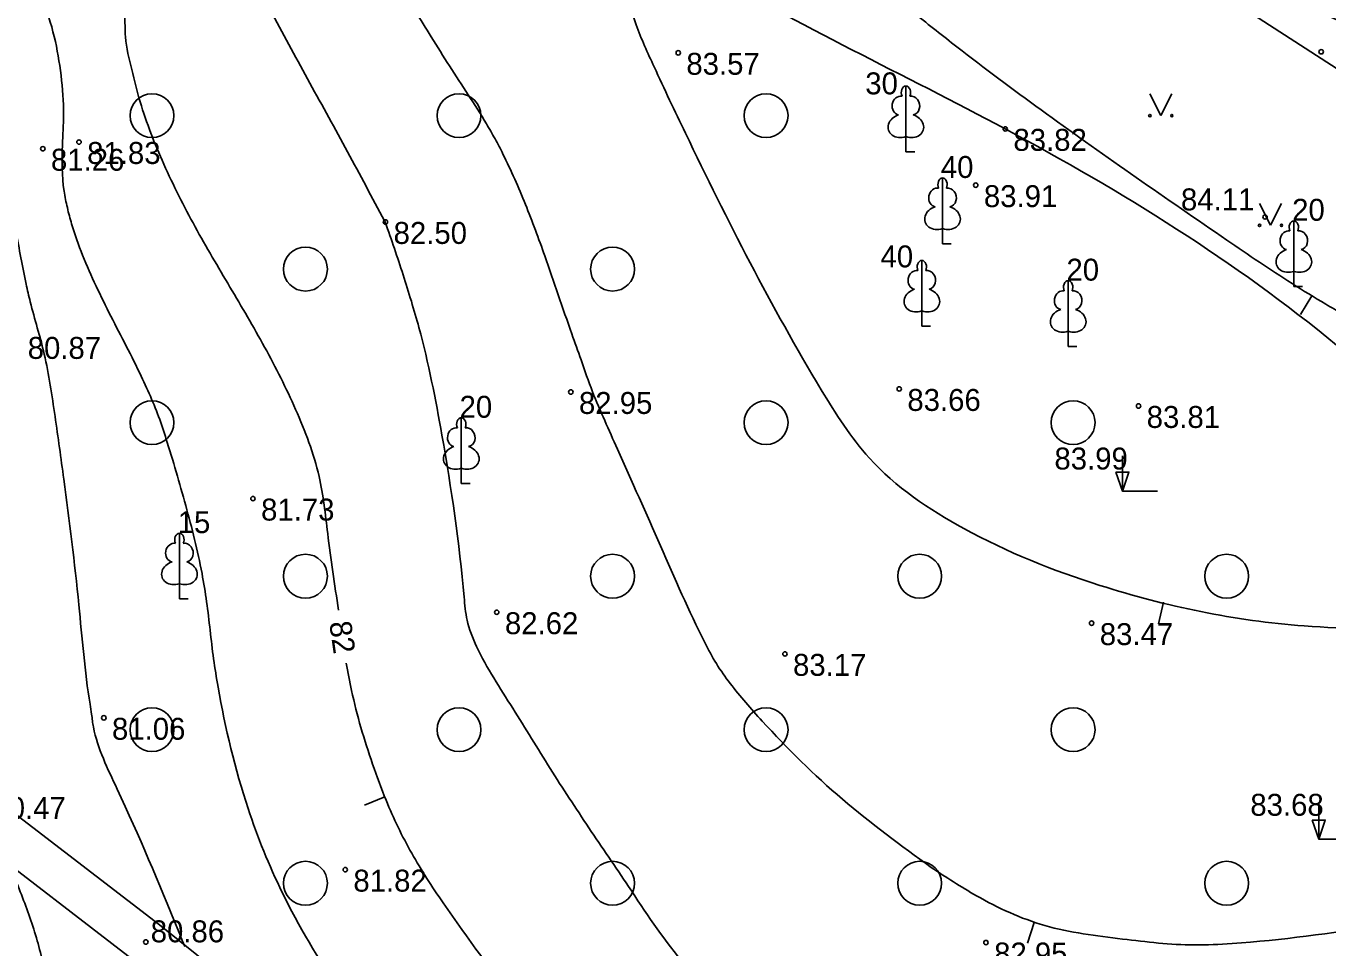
# Model space of a CAD drawing. Extents: x 576692 to 577659, y 273254 to 273799.
# Drawn here: x 577364.13 to 577393.81, y 273331.02 to 273352.04 of the extents above; entities that cross this region are included whole.
import ezdxf

# ---------------------------------------------------------------- set-up
doc = ezdxf.new("R2010")
doc.units = 0
for name, color, linetype in [('APGR_SARK_####_####_#', 7, 'Continuous'), ('BUVE_BALK_####_####_#', 7, 'Continuous'), ('ELEK_ELEM_####_####_#', 7, 'Continuous'), ('GEOD_ELEM_####_TKST_#', 7, 'Continuous'), ('GEOD_SITP_####_TKST_#', 7, 'Continuous'), ('HIDT_REZV_####_TKST_#', 7, 'Continuous'), ('LKAN_ELEM_PAST_TKST_#', 7, 'Continuous'), ('RELJ_ELEM_####_####_#', 7, 'Continuous'), ('RELJ_HORZ_PAMT_####_#', 7, 'Continuous'), ('TERT_KRND_####_####_#', 7, 'Continuous')]:
    doc.layers.add(name, color=color, linetype=linetype)

msp = doc.modelspace()

# ---------------------------------------------------------------- linework, layer by layer
at = {"layer": 'BUVE_BALK_####_####_#'}
msp.add_spline([(577351.643, 273371.209), (577352.97, 273370.365), (577358.673, 273367), (577364.631, 273363.026), (577370.451, 273359.144), (577374.944, 273356.298), (577379.507, 273353.374), (577386.453, 273349.697), (577394.005, 273344.768), (577399.57, 273339.622), (577404.74, 273334.558), (577406.081, 273332.747), (577417.004, 273319.803), (577424.343, 273307.723), (577430.766, 273297.003)], degree=3, dxfattribs=at)
at = {"layer": 'ELEK_ELEM_####_####_#'}
for points in [[(577345.116, 273338.95), (577346.913, 273338.824), (577350.904, 273337.568), (577353.974, 273336.537), (577358.553, 273335.528), (577361.61, 273334.694), (577362.934, 273333.553), (577366.552, 273330.767), (577370.848, 273327.313), (577374.695, 273324.401), (577377.475, 273322.335), (577379.317, 273320.488), (577380.488, 273318.374), (577381.398, 273316.938), (577383.416, 273314.826), (577385.486, 273313.132), (577386.459, 273311.827), (577386.688, 273311.755)], [(577363.566, 273334.329), (577367.17, 273331.553), (577371.464, 273328.101), (577375.295, 273325.201), (577378.131, 273323.093), (577380.123, 273321.094), (577381.348, 273318.884), (577382.19, 273317.558), (577384.096, 273315.562), (577386.214, 273313.828), (577387.069, 273312.683), (577389.948, 273311.766), (577393.304, 273309.142), (577396.182, 273307.34), (577398.654, 273306.617), (577399.28, 273306.473), (577400.625, 273306.285), (577403.094, 273305.373), (577405.687, 273303.727)]]:
    msp.add_lwpolyline(points, dxfattribs=at)
at = {"layer": 'GEOD_ELEM_####_TKST_#'}
for p, q in [((577393.183, 273345.464), (577393.444, 273345.891)), ((577371.843, 273334.281), (577372.307, 273334.467))]:
    msp.add_line(p, q, dxfattribs=at)
for points in [[(577361.22, 273363.644), (577362.763, 273361.018), (577363.644, 273359.329), (577363.903, 273358.716), (577364.13, 273358.089), (577364.359, 273357.464), (577364.625, 273356.855), (577365.224, 273355.666), (577366.102, 273353.891), (577366.383, 273352.308), (577366.396, 273351.794), (577366.538, 273351.049), (577366.731, 273350.317), (577367.27, 273348.894), (577367.984, 273347.466), (577368.778, 273346.092), (577369.569, 273344.721), (577370.276, 273343.3), (577370.809, 273341.774), (577371.006, 273340.474), (577371.253, 273338.726)], [(577377.283, 273359.412), (577377.897, 273358.674), (577379.255, 273357.174), (577380.64, 273355.714), (577383.588, 273352.98), (577384.522, 273352.221), (577385.467, 273351.478), (577387.392, 273350.041), (577391.505, 273347.163), (577392.246, 273346.659), (577392.991, 273346.173), (577393.758, 273345.702), (577394.156, 273345.472), (577394.567, 273345.244), (577395.744, 273344.73), (577396.968, 273344.417), (577398.206, 273344.301), (577398.819, 273344.316), (577399.423, 273344.378), (577400.465, 273344.587), (577401.502, 273344.903)], [(577371.43, 273337.519), (577371.551, 273336.891), (577371.765, 273336.048), (577372.03, 273335.216), (577372.338, 273334.392), (577372.921, 273333.184), (577373.639, 273332.051), (577375.388, 273329.677), (577377.301, 273327.442), (577377.85, 273326.93), (577379.076, 273325.986), (577380.322, 273325.081), (577382.901, 273323.398), (577384.354, 273322.588), (577387.945, 273320.86), (577388.432, 273320.614), (577389.094, 273320.394), (577390.768, 273320.055), (577392.447, 273319.841), (577392.707, 273319.819)], [(577376.129, 273315.273), (577374.824, 273315.689), (577374.171, 273315.895), (577373.521, 273316.114), (577372.111, 273316.692), (577371.422, 273317.02), (577370.738, 273317.363), (577369.717, 273317.921), (577368.727, 273318.535), (577367.478, 273319.485), (577367.002, 273319.921), (577366.541, 273320.369), (577365.665, 273321.308), (577364.853, 273322.301), (577364.093, 273323.351), (577363.42, 273324.458), (577362.885, 273325.629), (577362.44, 273327.033), (577361.876, 273329.736), (577361.765, 273330.991), (577361.746, 273331.869), (577361.764, 273332.748), (577361.789, 273334.506)]]:
    msp.add_spline(points, degree=3, dxfattribs=at)
at = {"layer": 'GEOD_SITP_####_TKST_#'}
for p, q in [((577389.946, 273338.417), (577390.061, 273338.904)), ((577386.959, 273331.131), (577387.111, 273331.608))]:
    msp.add_line(p, q, dxfattribs=at)
for points in [[(577367.535, 273400.415), (577367.632, 273400.396), (577368.086, 273400.276), (577368.539, 273400.107), (577369.41, 273399.689), (577370.202, 273399.194), (577370.923, 273398.612), (577371.583, 273397.936), (577372.847, 273396.347), (577373.41, 273395.522), (577373.928, 273394.663), (577374.372, 273393.829), (577374.868, 273393.037), (577375.066, 273392.807), (577375.289, 273392.601), (577375.518, 273392.399), (577375.733, 273392.182), (577376.123, 273391.703), (577376.436, 273391.164), (577376.661, 273390.559), (577376.819, 273389.946), (577376.917, 273389.326), (577376.958, 273388.7), (577377.035, 273384.769), (577377.062, 273382.493), (577377.152, 273380.383), (577377.225, 273379.329), (577377.306, 273378.276), (577377.53, 273376.383), (577377.743, 273375.378), (577378.809, 273371.569), (577379.1, 273370.371), (577380.81, 273363.592), (577384.769, 273360.093), (577387.183, 273359.124), (577388.703, 273358.125), (577393.707, 273352.334), (577396.398, 273351.581), (577401.423, 273351.732), (577405.187, 273352.259), (577407.728, 273352.617)], [(577359.264, 273362.839), (577360.218, 273361.421), (577361.452, 273359.127), (577364.147, 273353.51), (577364.772, 273351.801), (577364.927, 273350.916), (577364.986, 273350.021), (577364.959, 273349.327), (577364.996, 273348.279), (577365.071, 273347.902), (577365.168, 273347.533), (577365.419, 273346.815), (577366.064, 273345.427), (577366.757, 273344.057), (577367.201, 273343.003), (577367.32, 273342.641), (577367.769, 273341.112), (577368.141, 273339.561), (577368.246, 273338.915), (577368.326, 273338.266), (577368.405, 273337.617), (577368.507, 273336.971), (577369.192, 273334.202), (577369.97, 273332.288), (577371.272, 273330.07), (577373.341, 273327.423), (577375.437, 273325.27), (577376.474, 273324.328)], [(577365.349, 273362.547), (577366.492, 273359.379), (577367.657, 273356.774), (577368.348, 273355.221), (577368.942, 273353.903), (577369.751, 273352.312), (577370.6, 273350.741), (577371.46, 273349.176), (577372.301, 273347.602), (577372.313, 273347.578), (577372.318, 273347.565), (577372.725, 273346.371), (577373.087, 273345.166), (577373.611, 273342.714), (577374.117, 273339.024), (577374.185, 273338.496), (577374.401, 273337.896), (577375.225, 273336.489), (577376.078, 273335.117), (577376.96, 273333.766), (577377.865, 273332.425), (577379.066, 273330.747), (577379.449, 273330.333), (577381.126, 273328.886), (577383.664, 273326.829), (577384.277, 273326.41), (577384.983, 273326.11), (577385.688, 273325.954), (577386.394, 273325.827), (577387.807, 273325.659), (577389.219, 273325.598), (577390.63, 273325.637), (577393.764, 273325.89), (577396.896, 273326.271), (577397.957, 273326.471), (577398.463, 273326.676), (577400.522, 273327.818), (577403.378, 273329.367), (577403.504, 273329.436)], [(577357.856, 273361.769), (577359.034, 273359.758), (577360.193, 273357.306), (577360.671, 273356.304), (577361.276, 273355.094), (577361.549, 273354.485), (577362.598, 273351.653), (577363.338, 273349.629), (577363.667, 273348.564), (577363.796, 273347.966), (577363.905, 273347.363), (577364.01, 273346.761), (577364.131, 273346.161), (577364.226, 273345.755), (577364.543, 273344.565), (577364.79, 273343.143), (577364.99, 273341.714), (577365.333, 273338.848), (577365.589, 273336.579), (577365.624, 273336.352), (577365.643, 273336.199), (577365.666, 273336.063), (577366.207, 273334.648), (577367.597, 273331.427), (577367.747, 273331.06)], [(577369.516, 273359.475), (577370.668, 273357.281), (577371.625, 273355.151), (577372.622, 273352.974), (577372.999, 273352.387), (577373.369, 273351.796), (577373.784, 273351.132), (577374.212, 273350.476), (577374.626, 273349.811), (577374.821, 273349.471), (577375.002, 273349.123), (577375.514, 273347.976), (577375.956, 273346.803), (577376.571, 273345.024), (577376.782, 273344.433), (577377.044, 273343.704), (577377.322, 273343.049), (577377.611, 273342.399), (577378.594, 273340.191), (577379.602, 273337.992), (577379.867, 273337.507), (577380.184, 273337.052), (577380.536, 273336.619), (577380.911, 273336.198), (577382.739, 273334.416), (577384.764, 273332.86)], [(577374.666, 273358.396), (577376.051, 273357.03), (577377.034, 273355.545), (577377.436, 273354.34), (577378.038, 273352.072), (577378.447, 273351.113), (577379.161, 273349.602), (577382.257, 273343.752), (577383.355, 273342.192), (577385.507, 273340.587), (577388.608, 273339.291), (577393.269, 273338.365), (577396.151, 273338.396), (577399.386, 273339.187), (577400.243, 273339.537), (577401.439, 273339.658), (577402.489, 273339.561), (577403.576, 273339.658), (577404.627, 273339.863)], [(577403.821, 273336), (577403.397, 273335.995), (577402.563, 273335.634), (577401.932, 273334.81), (577401.328, 273333.877), (577400.982, 273333.48), (577400.576, 273333.189), (577400.034, 273332.922), (577399.483, 273332.674), (577398.918, 273332.457), (577398.335, 273332.284), (577396.664, 273331.891), (577394.992, 273331.553), (577391.623, 273331.126), (577390.761, 273331.092), (577389.126, 273331.228), (577387.352, 273331.537), (577385.794, 273332.216), (577384.764, 273332.86)], [(577392.967, 273299.566), (577392.7, 273299.768), (577391.993, 273300.404), (577391.467, 273300.824), (577390.928, 273301.228), (577389.857, 273302.05), (577389.634, 273302.274), (577389.394, 273302.665), (577389.19, 273302.997), (577388.942, 273303.3), (577387.199, 273305.192), (577387.018, 273305.363), (577386.608, 273305.778), (577386.165, 273306.27), (577385.739, 273306.779), (577385.314, 273307.288), (577384.87, 273307.781), (577383.984, 273308.602), (577380.708, 273311.186), (577380.603, 273311.26), (577380.564, 273311.275), (577378.905, 273311.757), (577377.239, 273312.211), (577375.577, 273312.676), (577373.932, 273313.196), (577372.293, 273313.783), (577369.827, 273314.733), (577366.835, 273315.887), (577365.369, 273316.543), (577362.624, 273317.957), (577360.847, 273319.096), (577360.039, 273319.867), (577359.209, 273321.067), (577358.995, 273321.497), (577358.807, 273321.934), (577358.545, 273322.839), (577358.427, 273323.565), (577358.325, 273324.291), (577358.171, 273325.749), (577358.013, 273327.84), (577357.902, 273328.979), (577357.778, 273330.116), (577357.535, 273332.392), (577357.479, 273333.112), (577357.474, 273333.473), (577357.493, 273333.832), (577357.603, 273334.532), (577357.73, 273335.232), (577357.8, 273335.695)], [(577406.769, 273302.234), (577406.584, 273301.663), (577405.9, 273300.957), (577402.167, 273299.178), (577400.888, 273298.892), (577399.533, 273299.138), (577399.087, 273299.293), (577398.653, 273299.467), (577398.22, 273299.634), (577397.774, 273299.766), (577396.144, 273300.063), (577394.941, 273300.201), (577393.912, 273300.437), (577393.884, 273300.456), (577393.73, 273300.6), (577393.508, 273300.827), (577390.651, 273303.925), (577390.122, 273304.481), (577389.712, 273304.926), (577388.683, 273306.019), (577388.224, 273306.436), (577387.181, 273307.383), (577386.736, 273307.794), (577384.612, 273309.575), (577382.507, 273311.191), (577381.106, 273312.17), (577380.51, 273312.497), (577378.463, 273313.217), (577376, 273313.814), (577373.403, 273314.511), (577372.724, 273314.746), (577367.847, 273316.57), (577367.311, 273316.797), (577363.69, 273318.591), (577363.001, 273319.016), (577362.637, 273319.452), (577361.957, 273320.387), (577361.931, 273320.432), (577360.768, 273323.045), (577360.288, 273324.39), (577359.872, 273325.768), (577359.871, 273325.774), (577359.871, 273325.778), (577359.868, 273325.805), (577359.369, 273332.826), (577359.391, 273333.509), (577359.449, 273334.192), (577359.595, 273335.191)], [(577363.737, 273332.95), (577364.147, 273331.914), (577364.472, 273330.856), (577364.685, 273329.721), (577364.963, 273328.27), (577365.503, 273326.691), (577365.972, 273325.876), (577366.833, 273324.856), (577369.985, 273321.536), (577371.643, 273320.12), (577372.799, 273319.306), (577374.907, 273317.913), (577378.94, 273315.716), (577380.263, 273315.118), (577380.723, 273314.926), (577381.953, 273314.492), (577382.533, 273314.22), (577383.495, 273313.67), (577385.713, 273312.355), (577386.38, 273311.867), (577386.751, 273311.624)]]:
    msp.add_spline(points, degree=3, dxfattribs=at)
at = {"layer": 'LKAN_ELEM_PAST_TKST_#'}
for p, q in [((577389.75, 273350.5), (577390, 273350)), ((577390, 273350), (577390.25, 273350.5)), ((577384.188, 273349.521), (577384.188, 273349.174)), ((577384.188, 273349.174), (577384.388, 273349.174)), ((577392.25, 273348), (577392.5, 273347.5)), ((577392.5, 273347.5), (577392.75, 273348)), ((577385.023, 273347.426), (577385.023, 273347.079)), ((577385.023, 273347.079), (577385.223, 273347.079)), ((577393.032, 273346.45), (577393.032, 273346.103)), ((577393.032, 273346.103), (577393.232, 273346.103)), ((577384.551, 273345.546), (577384.551, 273345.199)), ((577384.551, 273345.199), (577384.751, 273345.199)), ((577387.887, 273345.085), (577387.887, 273344.738)), ((577387.887, 273344.738), (577388.087, 273344.738)), ((577389.122, 273342.241), (577389.122, 273341.441)), ((577374.052, 273341.959), (577374.052, 273341.612)), ((577374.052, 273341.612), (577374.252, 273341.612)), ((577389.122, 273341.441), (577389.922, 273341.441)), ((577367.626, 273339.329), (577367.626, 273338.982)), ((577367.626, 273338.982), (577367.826, 273338.982)), ((577393.599, 273334.306), (577393.599, 273333.506)), ((577393.599, 273333.506), (577394.399, 273333.506))]:
    msp.add_line(p, q, dxfattribs=at)
for points in [[(577384.188, 273350.674), (577384.188, 273349.521)], [(577384.278, 273350.442), (577384.277, 273350.443)], [(577385.023, 273348.579), (577385.023, 273347.426)], [(577385.113, 273348.347), (577385.112, 273348.348)], [(577393.032, 273347.603), (577393.032, 273346.45)], [(577393.122, 273347.371), (577393.121, 273347.372)], [(577384.551, 273346.699), (577384.551, 273345.546)], [(577384.641, 273346.467), (577384.64, 273346.468)], [(577387.887, 273346.238), (577387.887, 273345.085)], [(577387.977, 273346.006), (577387.976, 273346.007)], [(577374.052, 273343.112), (577374.052, 273341.959)], [(577374.142, 273342.88), (577374.141, 273342.881)], [(577367.626, 273340.482), (577367.626, 273339.329)], [(577367.716, 273340.25), (577367.715, 273340.251)]]:
    msp.add_lwpolyline(points, dxfattribs=at)
for centre, radius in [((577367, 273350), 0.5), ((577374, 273350), 0.5), ((577381, 273350), 0.5), ((577389.75, 273350), 0.028), ((577390.25, 273350), 0.0263), ((577392.25, 273347.5), 0.028), ((577392.75, 273347.5), 0.0263), ((577370.5, 273346.5), 0.5), ((577377.5, 273346.5), 0.5), ((577367, 273343), 0.5), ((577381, 273343), 0.5), ((577388, 273343), 0.5), ((577370.5, 273339.5), 0.5), ((577377.5, 273339.5), 0.5), ((577384.5, 273339.5), 0.5), ((577391.5, 273339.5), 0.5), ((577367, 273336), 0.5), ((577374, 273336), 0.5), ((577381, 273336), 0.5), ((577388, 273336), 0.5), ((577370.5, 273332.5), 0.5), ((577377.5, 273332.5), 0.5), ((577384.5, 273332.5), 0.5), ((577391.5, 273332.5), 0.5)]:
    msp.add_circle(centre, radius, dxfattribs=at)
for centre, major_axis, ratio, start_param, end_param in [((577384.188, 273350.524), (0, -0.15), 0.707107, 3.14537, 5.287485), ((577384.188, 273350.524), (0, -0.15), 0.707107, 0.995701, 3.137816), ((577384.06, 273350.229), (-0.039, -0.212), 0.861323, 3.141593, 6.283185), ((577384.316, 273350.229), (0.039, -0.212), 0.861323, 0, 3.141593), ((577384.098, 273349.767), (0.307, 0.095), 0.814445, 1.570796, 4.752015), ((577384.278, 273349.767), (-0.307, 0.095), 0.814445, 1.531171, 4.712389), ((577385.023, 273348.429), (0, -0.15), 0.707107, 3.14537, 5.287485), ((577385.023, 273348.429), (0, -0.15), 0.707107, 0.995701, 3.137816), ((577384.895, 273348.134), (-0.039, -0.212), 0.861323, 3.141593, 6.283185), ((577385.151, 273348.134), (0.039, -0.212), 0.861323, 0, 3.141593), ((577384.933, 273347.672), (0.307, 0.095), 0.814445, 1.570796, 4.752015), ((577385.113, 273347.672), (-0.307, 0.095), 0.814445, 1.531171, 4.712389), ((577392.904, 273347.158), (-0.039, -0.212), 0.861323, 3.141593, 6.283185), ((577393.032, 273347.453), (0, -0.15), 0.707107, 3.14537, 5.287485), ((577393.032, 273347.453), (0, -0.15), 0.707107, 0.995701, 3.137816), ((577393.16, 273347.158), (0.039, -0.212), 0.861323, 0, 3.141593), ((577392.942, 273346.696), (0.307, 0.095), 0.814445, 1.570796, 4.752015), ((577393.122, 273346.696), (-0.307, 0.095), 0.814445, 1.531171, 4.712389), ((577384.423, 273346.254), (-0.039, -0.212), 0.861323, 3.141593, 6.283185), ((577384.551, 273346.549), (0, -0.15), 0.707107, 3.14537, 5.287485), ((577384.551, 273346.549), (0, -0.15), 0.707107, 0.995701, 3.137816), ((577384.679, 273346.254), (0.039, -0.212), 0.861323, 0, 3.141593), ((577387.887, 273346.088), (0, -0.15), 0.707107, 3.14537, 5.287485), ((577387.887, 273346.088), (0, -0.15), 0.707107, 0.995701, 3.137816), ((577384.461, 273345.792), (0.307, 0.095), 0.814445, 1.570796, 4.752015), ((577384.641, 273345.792), (-0.307, 0.095), 0.814445, 1.531171, 4.712389), ((577387.759, 273345.793), (-0.039, -0.212), 0.861323, 3.141593, 6.283185), ((577388.015, 273345.793), (0.039, -0.212), 0.861323, 0, 3.141593), ((577387.797, 273345.331), (0.307, 0.095), 0.814445, 1.570796, 4.752015), ((577387.977, 273345.331), (-0.307, 0.095), 0.814445, 1.531171, 4.712389), ((577374.052, 273342.962), (0, -0.15), 0.707107, 3.14537, 5.287485), ((577374.052, 273342.962), (0, -0.15), 0.707107, 0.995701, 3.137816), ((577373.924, 273342.667), (-0.039, -0.212), 0.861323, 3.141593, 6.283185), ((577374.18, 273342.667), (0.039, -0.212), 0.861323, 0, 3.141593), ((577373.962, 273342.205), (0.307, 0.095), 0.814445, 1.570796, 4.752015), ((577374.142, 273342.205), (-0.307, 0.095), 0.814445, 1.531171, 4.712389), ((577367.498, 273340.037), (-0.039, -0.212), 0.861323, 3.141593, 6.283185), ((577367.626, 273340.332), (0, -0.15), 0.707107, 3.14537, 5.287485), ((577367.626, 273340.332), (0, -0.15), 0.707107, 0.995701, 3.137816), ((577367.754, 273340.037), (0.039, -0.212), 0.861323, 0, 3.141593), ((577367.536, 273339.575), (0.307, 0.095), 0.814445, 1.570796, 4.752015), ((577367.716, 273339.575), (-0.307, 0.095), 0.814445, 1.531171, 4.712389)]:
    msp.add_ellipse(centre, major_axis=major_axis, ratio=ratio, start_param=start_param, end_param=end_param, dxfattribs=at)
at = {"layer": 'RELJ_ELEM_####_####_#'}
for points in [[(577388.972, 273341.874), (577389.272, 273341.874), (577389.122, 273341.441)], [(577393.449, 273333.939), (577393.749, 273333.939), (577393.599, 273333.506)]]:
    msp.add_lwpolyline(points, close=True, dxfattribs=at)
for centre in [(577378.997, 273351.431), (577393.655, 273351.455), (577386.453, 273349.697), (577365.337, 273349.398), (577364.512, 273349.244), (577385.78, 273348.414), (577392.375, 273347.69), (577372.323, 273347.575), (577384.035, 273343.768), (577376.549, 273343.699), (577389.491, 273343.38), (577369.302, 273341.268), (577374.861, 273338.678), (577388.422, 273338.429), (577381.429, 273337.728), (577365.903, 273336.271), (577371.406, 273332.809), (577366.861, 273331.16), (577386.013, 273331.148)]:
    msp.add_circle(centre, 0.05, dxfattribs=at)
at = {"layer": 'TERT_KRND_####_####_#'}
msp.add_lwpolyline([(577471.439, 273417.943), (577504.938, 273370.442), (577469.56, 273330.315), (577408.781, 273341.539), (577378.053, 273361.375), (577348.46, 273393.654), (577360.328, 273412.589)], dxfattribs=at)

# ---------------------------------------------------------------- texts
at = {"layer": 'APGR_SARK_####_####_#'}
for s, p in [(' 30', (577383.076, 273350.485)), (' 40', (577384.798, 273348.579)), (' 20', (577392.807, 273347.603)), (' 40', (577383.423, 273346.54)), (' 20', (577387.662, 273346.238)), (' 20', (577373.827, 273343.112)), (' 15', (577367.401, 273340.482))]:
    msp.add_text(s, height=0.5, dxfattribs=at).set_placement(p)
at = {"layer": 'HIDT_REZV_####_TKST_#'}
for s, p in [(' 83.57', (577378.997, 273350.931)), (' 83.82', (577386.453, 273349.197)), (' 81.26', (577364.512, 273348.744)), (' 81.83', (577365.337, 273348.898)), (' 83.91', (577385.78, 273347.914)), (' 84.11', (577390.273, 273347.84)), (' 82.50', (577372.323, 273347.075)), (' 80.87', (577363.982, 273344.454)), (' 82.95', (577376.549, 273343.199)), (' 83.66', (577384.035, 273343.268)), (' 83.81', (577389.491, 273342.88)), (' 83.99', (577387.388, 273341.932)), (' 81.73', (577369.302, 273340.768)), (' 82.62', (577374.861, 273338.178)), (' 83.47', (577388.422, 273337.929)), (' 83.17', (577381.429, 273337.228)), (' 81.06', (577365.903, 273335.771)), (' 80.47', (577363.177, 273333.966)), (' 83.68', (577391.854, 273334.038)), (' 81.82', (577371.406, 273332.309)), (' 80.86', (577366.786, 273331.153)), (' 82.95', (577386.013, 273330.648))]:
    msp.add_text(s, height=0.5, dxfattribs=at).set_placement(p)
at = {"layer": 'RELJ_HORZ_PAMT_####_#'}
msp.add_text('82', height=0.5, rotation=278.2161, dxfattribs=at).set_placement((577371.04, 273338.443))

doc.saveas('drawing.dxf')
